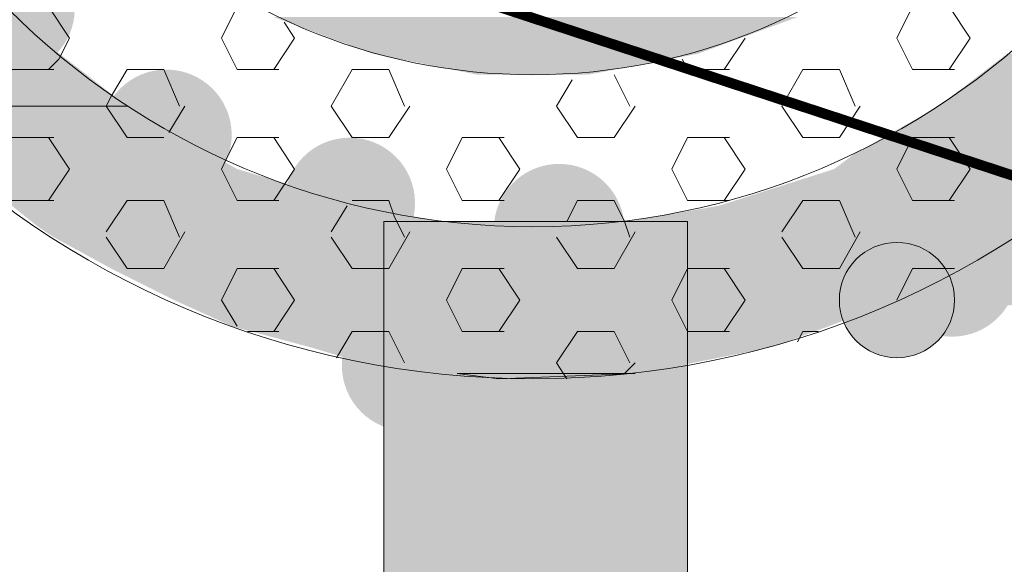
# Model space of a CAD drawing. Extents: x 3940905 to 4145695, y 925352 to 1109797.
# Tile 327 of 656: x 3983889 to 3983985, y 1099836 to 1099889. Entities that reach past the tile are written whole.
import ezdxf

# ---------------------------------------------------------------- set-up
doc = ezdxf.new("R2010")
doc.units = 0
doc.header["$LTSCALE"] = 750
doc.header["$MEASUREMENT"] = 0
doc.linetypes.add('DASHED', pattern=[0.75, 0.5, -0.25])
doc.layers.add('CKD Equipments', color=252, linetype='CONTINUOUS', lineweight=0)
doc.layers.add('CKD-Hood', color=1, linetype='CONTINUOUS')

msp = doc.modelspace()

# ---------------------------------------------------------------- hatches: boundary and pattern name
at = {"layer": 'CKD Equipments', "true_color": 0x808080}
h = msp.add_hatch(color=8, dxfattribs=at)
edge = h.paths.add_edge_path(flags=16)
edge.add_arc((3983888.719, 1099890.385), 6.106, 0, 360)
h = msp.add_hatch(color=8, dxfattribs=at)
h.paths.add_polyline_path([(3983890.754, 1099888.096), (3983868.876, 1099891.149), (3983887.702, 1099891.149)])
h.paths.add_polyline_path([(3983871.42, 1099888.096), (3983890.754, 1099888.096), (3983868.876, 1099891.149)])
h = msp.add_hatch(color=8, dxfattribs=at)
h.paths.add_polyline_path([(3983955.374, 1099886.06), (3983914.16, 1099889.622), (3983965.041, 1099889.622)])
h.paths.add_polyline_path([(3983923.827, 1099886.06), (3983955.374, 1099886.06), (3983914.16, 1099889.622)])
h = msp.add_hatch(color=8, dxfattribs=at)
h.paths.add_polyline_path([(3983899.913, 1099880.972), (3983871.42, 1099888.096), (3983890.754, 1099888.096)])
h.paths.add_polyline_path([(3983877.017, 1099880.972), (3983899.913, 1099880.972), (3983871.42, 1099888.096)])
h = msp.add_hatch(color=8, dxfattribs=at)
h.paths.add_polyline_path([(3983944.689, 1099884.025), (3983923.827, 1099886.06), (3983955.374, 1099886.06)])
h.paths.add_polyline_path([(3983934.004, 1099884.025), (3983944.689, 1099884.025), (3983923.827, 1099886.06)])
h = msp.add_hatch(color=8, dxfattribs=at)
h.paths.add_polyline_path([(3984001.167, 1099880.972), (3983985.394, 1099886.06), (3984006.255, 1099886.06)])
h.paths.add_polyline_path([(3983978.779, 1099880.972), (3984001.167, 1099880.972), (3983985.394, 1099886.06)])
h = msp.add_hatch(color=8, dxfattribs=at)
edge = h.paths.add_edge_path(flags=16)
edge.add_arc((3983903.729, 1099878.174), 6.353, 0, 360)
h = msp.add_hatch(color=8, dxfattribs=at)
h.paths.add_polyline_path([(3983910.598, 1099874.867), (3983877.525, 1099880.972), (3983899.913, 1099880.972)])
h.paths.add_polyline_path([(3983883.631, 1099874.867), (3983910.598, 1099874.867), (3983877.525, 1099880.972)])
h = msp.add_hatch(color=8, dxfattribs=at)
h.paths.add_polyline_path([(3983997.096, 1099876.393), (3983978.779, 1099880.972), (3984001.167, 1099880.972)])
h.paths.add_polyline_path([(3983970.638, 1099876.393), (3983997.096, 1099876.393), (3983978.779, 1099880.972)])
h = msp.add_hatch(color=8, dxfattribs=at)
edge = h.paths.add_edge_path(flags=16)
edge.add_arc((3983921.538, 1099871.559), 6.353, 0, 360)
h = msp.add_hatch(color=8, dxfattribs=at)
edge = h.paths.add_edge_path(flags=16)
edge.add_arc((3983990.99, 1099871.559), 6.106, 0, 360)
h = msp.add_hatch(color=8, dxfattribs=at)
h.paths.add_polyline_path([(3983995.57, 1099874.867), (3983970.638, 1099876.393), (3983997.096, 1099876.393)])
h.paths.add_polyline_path([(3983968.603, 1099874.867), (3983995.57, 1099874.867), (3983970.638, 1099876.393)])
h = msp.add_hatch(color=8, dxfattribs=at)
edge = h.paths.add_edge_path(flags=16)
edge.add_arc((3983941.89, 1099869.015), 6.353, 0, 360)
h = msp.add_hatch(color=8, dxfattribs=at)
h.paths.add_polyline_path([(3983919.248, 1099872.323), (3983883.631, 1099874.867), (3983910.598, 1099874.867)])
h.paths.add_polyline_path([(3983887.193, 1099872.323), (3983919.248, 1099872.323), (3983883.631, 1099874.867)])
h = msp.add_hatch(color=8, dxfattribs=at)
h.paths.add_polyline_path([(3983990.482, 1099871.305), (3983968.603, 1099874.867), (3983995.57, 1099874.867)])
h.paths.add_polyline_path([(3983957.409, 1099871.305), (3983990.482, 1099871.305), (3983968.603, 1099874.867)])
h = msp.add_hatch(color=8, dxfattribs=at)
edge = h.paths.add_edge_path(flags=16)
edge.add_arc((3983985.648, 1099867.998), 6.353, 0, 360)
h = msp.add_hatch(color=8, dxfattribs=at)
h.paths.add_polyline_path([(3983921.792, 1099871.305), (3983887.193, 1099872.323), (3983919.248, 1099872.323)])
h.paths.add_polyline_path([(3983888.719, 1099871.305), (3983921.792, 1099871.305), (3983887.193, 1099872.323)])
h = msp.add_hatch(color=8, dxfattribs=at)
h.paths.add_polyline_path([(3983933.495, 1099869.27), (3983888.719, 1099871.305), (3983921.792, 1099871.305)])
h.paths.add_polyline_path([(3983891.263, 1099869.27), (3983933.495, 1099869.27), (3983888.719, 1099871.305)])
h = msp.add_hatch(color=8, dxfattribs=at)
h.paths.add_polyline_path([(3983987.938, 1099869.27), (3983957.409, 1099871.305), (3983990.482, 1099871.305)])
h.paths.add_polyline_path([(3983945.706, 1099869.27), (3983987.938, 1099869.27), (3983957.409, 1099871.305)])
h = msp.add_hatch(color=8, dxfattribs=at)
edge = h.paths.add_edge_path(flags=16)
edge.add_arc((3983980.051, 1099864.945), 6.353, 0, 360)
at = {"layer": 'CKD Equipments', "true_color": 0xff0000}
h = msp.add_hatch(color=1, dxfattribs=at)
h.paths.add_polyline_path([(3983924.845, 1099817.88), (3983954.356, 1099869.778), (3983924.845, 1099869.778)])
h.paths.add_polyline_path([(3983954.356, 1099817.88), (3983924.845, 1099817.88), (3983954.356, 1099869.778)])
at = {"layer": 'CKD Equipments', "true_color": 0x808080}
h = msp.add_hatch(color=8, dxfattribs=at)
h.paths.add_polyline_path([(3983986.411, 1099868.252), (3983891.263, 1099869.27), (3983987.938, 1099869.27)])
h.paths.add_polyline_path([(3983892.79, 1099868.252), (3983986.411, 1099868.252), (3983891.263, 1099869.27)])
h = msp.add_hatch(color=8, dxfattribs=at)
h.paths.add_polyline_path([(3983980.305, 1099865.199), (3983892.79, 1099868.252), (3983986.411, 1099868.252)])
h.paths.add_polyline_path([(3983898.387, 1099865.199), (3983980.305, 1099865.199), (3983892.79, 1099868.252)])
h = msp.add_hatch(color=8, dxfattribs=at)
edge = h.paths.add_edge_path(flags=16)
edge.add_arc((3983974.708, 1099862.146), 5.597, 0, 360)
h = msp.add_hatch(color=8, dxfattribs=at)
h.paths.add_polyline_path([(3983974.708, 1099862.146), (3983898.387, 1099865.199), (3983980.305, 1099865.199)])
h.paths.add_polyline_path([(3983904.492, 1099862.146), (3983974.708, 1099862.146), (3983898.387, 1099865.199)])
h = msp.add_hatch(color=8, dxfattribs=at)
h.paths.add_polyline_path([(3983968.094, 1099859.602), (3983904.492, 1099862.146), (3983974.708, 1099862.146)])
h.paths.add_polyline_path([(3983910.089, 1099859.602), (3983968.094, 1099859.602), (3983904.492, 1099862.146)])
h = msp.add_hatch(color=8, dxfattribs=at)
edge = h.paths.add_edge_path(flags=16)
edge.add_arc((3983927.135, 1099855.786), 6.353, 0, 360)
h = msp.add_hatch(color=8, dxfattribs=at)
h.paths.add_polyline_path([(3983962.497, 1099857.567), (3983910.089, 1099859.602), (3983968.094, 1099859.602)])
h.paths.add_polyline_path([(3983917.722, 1099857.567), (3983962.497, 1099857.567), (3983910.089, 1099859.602)])
h = msp.add_hatch(color=8, dxfattribs=at)
h.paths.add_polyline_path([(3983954.865, 1099856.041), (3983917.722, 1099857.567), (3983962.497, 1099857.567)])
h.paths.add_polyline_path([(3983922.81, 1099856.041), (3983954.865, 1099856.041), (3983917.722, 1099857.567)])
h = msp.add_hatch(color=8, dxfattribs=at)
h.paths.add_polyline_path([(3983949.268, 1099855.023), (3983922.81, 1099856.041), (3983954.865, 1099856.041)])
h.paths.add_polyline_path([(3983931.968, 1099855.023), (3983949.268, 1099855.023), (3983922.81, 1099856.041)])

# ---------------------------------------------------------------- linework, layer by layer
at = {"layer": 'CKD Equipments', "color": 8, "true_color": 0x808080}
for p, q in [((3983892.281, 1099890.64), (3983894.316, 1099887.587)), ((3983910.598, 1099890.64), (3983909.072, 1099887.587)), ((3983976.235, 1099890.64), (3983974.708, 1099887.587)), ((3983979.797, 1099890.64), (3983981.832, 1099887.587)), ((3983915.177, 1099889.113), (3983916.195, 1099887.587)), ((3983894.316, 1099887.587), (3983893.299, 1099885.552)), ((3983909.072, 1099887.587), (3983910.598, 1099884.534)), ((3983916.195, 1099887.587), (3983914.16, 1099884.534)), ((3983959.953, 1099887.587), (3983957.918, 1099884.534)), ((3983974.708, 1099887.587), (3983976.235, 1099884.534)), ((3983981.832, 1099887.587), (3983979.797, 1099884.534)), ((3983893.299, 1099885.552), (3983892.281, 1099884.534)), ((3983953.847, 1099885.552), (3983954.356, 1099884.534)), ((3983892.79, 1099884.534), (3983888.719, 1099884.534)), ((3983899.913, 1099884.534), (3983898.387, 1099881.99)), ((3983903.475, 1099884.534), (3983899.913, 1099884.534)), ((3983903.475, 1099884.534), (3983905.001, 1099880.972)), ((3983914.669, 1099884.534), (3983910.598, 1099884.534)), ((3983921.792, 1099884.534), (3983919.757, 1099880.972)), ((3983925.354, 1099884.534), (3983921.792, 1099884.534)), ((3983925.354, 1099884.534), (3983926.88, 1099880.972)), ((3983947.233, 1099884.025), (3983948.759, 1099880.972)), ((3983958.426, 1099884.534), (3983954.356, 1099884.534)), ((3983965.55, 1099884.534), (3983963.515, 1099880.972)), ((3983969.112, 1099884.534), (3983965.55, 1099884.534)), ((3983969.112, 1099884.534), (3983970.638, 1099880.972)), ((3983980.305, 1099884.534), (3983976.235, 1099884.534)), ((3983943.162, 1099883.516), (3983941.636, 1099880.972)), ((3983898.387, 1099881.99), (3983897.878, 1099880.972)), ((3983877.017, 1099880.972), (3983899.913, 1099880.972)), ((3983899.913, 1099880.972), (3983877.017, 1099880.972)), ((3983877.017, 1099880.972), (3983899.913, 1099880.972)), ((3983899.913, 1099880.972), (3983877.525, 1099880.972)), ((3983897.878, 1099880.972), (3983899.913, 1099877.919)), ((3983905.51, 1099880.972), (3983903.984, 1099878.428)), ((3983919.757, 1099880.972), (3983921.792, 1099877.919)), ((3983927.389, 1099880.972), (3983925.354, 1099877.919)), ((3983941.636, 1099880.972), (3983943.671, 1099877.919)), ((3983949.268, 1099880.972), (3983947.233, 1099877.919)), ((3983963.515, 1099880.972), (3983965.55, 1099877.919)), ((3983971.147, 1099880.972), (3983969.112, 1099877.919)), ((3983892.79, 1099877.919), (3983888.719, 1099877.919)), ((3983892.281, 1099877.919), (3983894.316, 1099874.867)), ((3983903.475, 1099877.919), (3983899.913, 1099877.919)), ((3983910.598, 1099877.919), (3983909.581, 1099875.884)), ((3983914.669, 1099877.919), (3983910.598, 1099877.919)), ((3983914.16, 1099877.919), (3983916.195, 1099874.867)), ((3983925.354, 1099877.919), (3983921.792, 1099877.919)), ((3983932.477, 1099877.919), (3983930.951, 1099874.867)), ((3983936.548, 1099877.919), (3983932.477, 1099877.919)), ((3983936.039, 1099877.919), (3983938.074, 1099874.867)), ((3983947.233, 1099877.919), (3983943.671, 1099877.919)), ((3983954.356, 1099877.919), (3983952.83, 1099874.867)), ((3983958.426, 1099877.919), (3983954.356, 1099877.919)), ((3983957.918, 1099877.919), (3983959.953, 1099874.867)), ((3983969.112, 1099877.919), (3983965.55, 1099877.919)), ((3983976.235, 1099877.919), (3983974.708, 1099874.867)), ((3983980.305, 1099877.919), (3983976.235, 1099877.919)), ((3983979.797, 1099877.919), (3983981.832, 1099874.867)), ((3983909.581, 1099875.884), (3983909.072, 1099874.867)), ((3983894.316, 1099874.867), (3983892.281, 1099871.814)), ((3983909.072, 1099874.867), (3983910.598, 1099871.814)), ((3983916.195, 1099874.867), (3983915.177, 1099873.34)), ((3983930.951, 1099874.867), (3983932.477, 1099871.814)), ((3983938.074, 1099874.867), (3983936.039, 1099871.814)), ((3983952.83, 1099874.867), (3983954.356, 1099871.814)), ((3983959.953, 1099874.867), (3983957.918, 1099871.814)), ((3983974.708, 1099874.867), (3983976.235, 1099871.814)), ((3983981.832, 1099874.867), (3983979.797, 1099871.814)), ((3983915.177, 1099873.34), (3983914.16, 1099871.814)), ((3983892.79, 1099871.814), (3983888.719, 1099871.814)), ((3983899.913, 1099871.814), (3983897.878, 1099868.761)), ((3983903.475, 1099871.814), (3983899.913, 1099871.814)), ((3983903.475, 1099871.814), (3983905.001, 1099868.252)), ((3983914.669, 1099871.814), (3983910.598, 1099871.814)), ((3983925.354, 1099871.814), (3983921.792, 1099871.814)), ((3983925.354, 1099871.814), (3983925.863, 1099870.287)), ((3983936.548, 1099871.814), (3983932.477, 1099871.814)), ((3983943.671, 1099871.814), (3983942.653, 1099869.778)), ((3983947.233, 1099871.814), (3983943.671, 1099871.814)), ((3983947.233, 1099871.814), (3983948.25, 1099869.778)), ((3983958.426, 1099871.814), (3983954.356, 1099871.814)), ((3983965.55, 1099871.814), (3983963.515, 1099868.761)), ((3983969.112, 1099871.814), (3983965.55, 1099871.814)), ((3983969.112, 1099871.814), (3983970.638, 1099868.252)), ((3983980.305, 1099871.814), (3983976.235, 1099871.814)), ((3983921.283, 1099871.305), (3983919.757, 1099868.761)), ((3983924.845, 1099765.981), (3983924.845, 1099869.778)), ((3983924.845, 1099869.778), (3983954.356, 1099869.778)), ((3983925.863, 1099870.287), (3983926.88, 1099868.252)), ((3983948.25, 1099869.778), (3983948.759, 1099868.252)), ((3983954.356, 1099869.778), (3983954.356, 1099765.981)), ((3983905.51, 1099868.761), (3983903.475, 1099865.199)), ((3983927.389, 1099868.761), (3983925.354, 1099865.199)), ((3983949.268, 1099868.761), (3983947.233, 1099865.199)), ((3983971.147, 1099868.761), (3983969.112, 1099865.199)), ((3983897.878, 1099868.252), (3983899.913, 1099865.199)), ((3983919.757, 1099868.252), (3983921.792, 1099865.199)), ((3983941.636, 1099868.252), (3983943.671, 1099865.199)), ((3983963.515, 1099868.252), (3983965.55, 1099865.199)), ((3983903.475, 1099865.199), (3983899.913, 1099865.199)), ((3983910.598, 1099865.199), (3983909.072, 1099862.146)), ((3983914.669, 1099865.199), (3983910.598, 1099865.199)), ((3983914.16, 1099865.199), (3983916.195, 1099862.146)), ((3983925.354, 1099865.199), (3983921.792, 1099865.199)), ((3983932.477, 1099865.199), (3983930.951, 1099862.146)), ((3983936.548, 1099865.199), (3983932.477, 1099865.199)), ((3983936.039, 1099865.199), (3983938.074, 1099862.146)), ((3983947.233, 1099865.199), (3983943.671, 1099865.199)), ((3983954.356, 1099865.199), (3983952.83, 1099862.146)), ((3983958.426, 1099865.199), (3983954.356, 1099865.199)), ((3983957.918, 1099865.199), (3983959.953, 1099862.146)), ((3983969.112, 1099865.199), (3983965.55, 1099865.199)), ((3983976.235, 1099865.199), (3983974.708, 1099862.146)), ((3983980.305, 1099865.199), (3983976.235, 1099865.199)), ((3983909.072, 1099862.146), (3983910.598, 1099859.602)), ((3983916.195, 1099862.146), (3983914.16, 1099859.093)), ((3983930.951, 1099862.146), (3983932.477, 1099859.093)), ((3983938.074, 1099862.146), (3983936.039, 1099859.093)), ((3983952.83, 1099862.146), (3983954.356, 1099859.093)), ((3983959.953, 1099862.146), (3983957.918, 1099859.093)), ((3983914.669, 1099859.093), (3983911.616, 1099859.093)), ((3983921.792, 1099859.093), (3983920.266, 1099856.549)), ((3983925.354, 1099859.093), (3983921.792, 1099859.093)), ((3983925.354, 1099859.093), (3983926.88, 1099856.041)), ((3983936.548, 1099859.093), (3983932.477, 1099859.093)), ((3983943.671, 1099859.093), (3983941.636, 1099856.041)), ((3983947.233, 1099859.093), (3983943.671, 1099859.093)), ((3983947.233, 1099859.093), (3983948.759, 1099856.041)), ((3983958.426, 1099859.093), (3983954.356, 1099859.093)), ((3983965.55, 1099859.093), (3983965.041, 1099858.076)), ((3983967.076, 1099859.093), (3983965.55, 1099859.093)), ((3983941.636, 1099856.041), (3983942.653, 1099854.514)), ((3983949.268, 1099856.041), (3983948.25, 1099855.023)), ((3983936.039, 1099854.514), (3983931.968, 1099855.023)), ((3983931.968, 1099855.023), (3983949.268, 1099855.023)), ((3983949.268, 1099855.023), (3983936.039, 1099854.514))]:
    msp.add_line(p, q, dxfattribs=at)
for centre, radius in [((3983939.346, 1099941.267), 86.753), ((3983939.346, 1099941.267), 71.997), ((3983939.346, 1099941.267), 57.241), ((3983974.708, 1099862.146), 5.597)]:
    msp.add_circle(centre, radius, dxfattribs=at)
msp.add_solid([(3983936.039, 1099854.514), (3983931.968, 1099855.023), (3983949.268, 1099855.023)], dxfattribs=at)
at = {"layer": 'CKD-Hood', "linetype": 'DASHED', "const_width": 1}
msp.add_lwpolyline([(3982169.871, 1100470.139), (3985369.871, 1100470.139), (3985369.871, 1099420.139), (3982169.871, 1099420.139), (3982169.871, 1100470.139), (3985369.871, 1099420.139), (3982169.871, 1099420.139), (3985369.871, 1100470.139)], dxfattribs=at)

doc.saveas('drawing.dxf')
